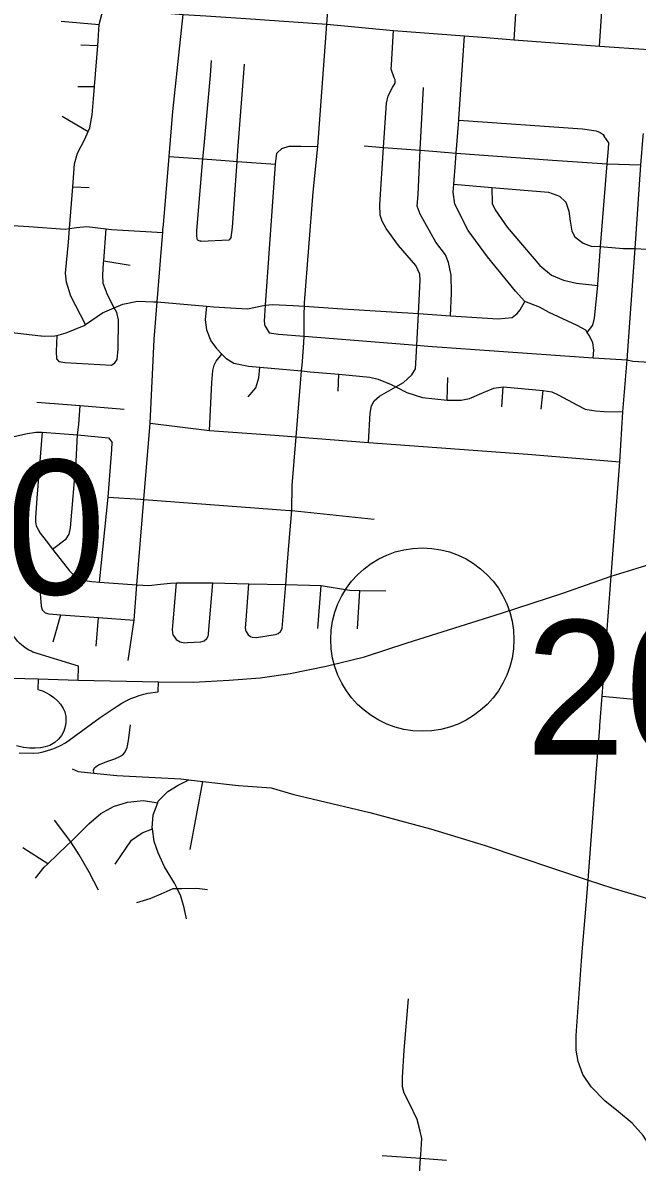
# Model space of a CAD drawing. Extents: x 1659811 to 1934326, y 644115 to 934867.
# Drawn here: x 1852092 to 1857121, y 699875 to 709196 of the extents above; entities that cross this region are included whole.
import ezdxf

# ---------------------------------------------------------------- set-up
doc = ezdxf.new("R2010")
doc.units = 0
for name, color, linetype in [('Default', 7, 'Continuous'), ('GM_X_City_Street', 7, 'Continuous'), ('GM_X_Interchange_Ramps', 7, 'Continuous'), ('GM_X_Interstate_Route', 7, 'Continuous')]:
    doc.layers.add(name, color=color, linetype=linetype)

msp = doc.modelspace()

# ---------------------------------------------------------------- linework, layer by layer
at = {"layer": 'Default'}
msp.add_circle((1855362.6, 704151), 750, dxfattribs=at)
at = {"layer": 'GM_X_City_Street'}
for points in [[(1854580.4, 709183.9), (1854670.2, 710388.9), (1854672.2, 710535.3), (1854685.3, 710628.3), (1854748, 711339.3), (1854773.9, 711788.5), (1854814.6, 712261.2), (1854853, 712792.4)], [(1856114.6, 709056.8), (1856129.8, 709313.3), (1856123.5, 709351.1), (1856109.3, 709412.5), (1856099.9, 709480.1), (1856099.3, 709747.9), (1856115, 709834.2), (1856116, 709839.6), (1856116.2, 709842.5)], [(1856813.2, 709006.3), (1856833.7, 709331.7), (1856842.1, 709481.8), (1856841, 709582.1), (1856804.2, 709693.4), (1856762.8, 709784.8), (1856733.9, 709821.8), (1856682.2, 709835.3), (1856674.1, 709831.5)], [(1851688.3, 709389.5), (1851978.4, 709365.6), (1852751.3, 709305.2), (1852932.4, 709296.4), (1853269.5, 709275.8), (1853404.2, 709263.3), (1853590.5, 709253), (1853918.2, 709230.1), (1854580.4, 709183.9), (1855127.7, 709134.2), (1855706.4, 709089.5), (1855852.6, 709077.8)], [(1852605.1, 706727.5), (1852484.8, 706961.3), (1852449.1, 707075.8), (1852441.2, 707148), (1852465.9, 707402.6), (1852474.5, 707513.3), (1852501.1, 707854.5), (1852515.7, 708042.2), (1852539.9, 708130.4), (1852600.3, 708244.5), (1852627.1, 708305.7), (1852640.6, 708336.6), (1852659, 708442.8), (1852671.3, 708573.2), (1852679.3, 708675.6), (1852705.3, 709010), (1852708.6, 709052.4), (1852717, 709182.4), (1852751.3, 709305.2)], [(1853242.8, 707543.9), (1853289.7, 708103.8), (1853320.5, 708471.8), (1853404.2, 709263.3)], [(1852406.6, 709209.7), (1852717, 709182.4)], [(1854381.1, 706425.8), (1854393.6, 706579.6), (1854396.1, 706631.7), (1854396.3, 706635.8), (1854396.3, 706814.4), (1854398.4, 706877.2), (1854399.3, 706906.7), (1854469.7, 707810.9), (1854506, 708183.8), (1854580.4, 709183.9)], [(1854923.1, 705763.2), (1854934.3, 706001.7), (1854945, 706063.8), (1854967.5, 706103.7), (1855012.1, 706141.3), (1855146.3, 706218.2), (1855207.8, 706253.5), (1855276.6, 706317), (1855307.2, 706364.8), (1855312.3, 706459.1), (1855317.6, 706559.3), (1855331.2, 706817.3), (1855345.5, 707088.8), (1855342.1, 707139), (1855308.8, 707209.6), (1855168.3, 707373.7), (1855065.7, 707513.3), (1855034.3, 707573.9), (1855016.8, 707622.2), (1855013.8, 707706.6), (1855045.2, 708177.1), (1855069.3, 708538.7), (1855082, 708598.8), (1855116.9, 708666.6), (1855139.3, 708702.5), (1855139.6, 708728.6), (1855131.8, 708746.7), (1855106.5, 708817.2), (1855109, 708853.3), (1855127.7, 709134.2)], [(1856761.6, 706454.5), (1856766.2, 706517.1), (1856756.9, 706579.4), (1856731.5, 706635.9), (1856712.8, 706663.4), (1856699.9, 706682.4), (1856630.2, 706721.3), (1856400.9, 706826.2), (1856321.2, 706869.3), (1856202.6, 706917.1), (1856124.2, 706999.9), (1855896.9, 707281.4), (1855737, 707495.8), (1855629.2, 707713.8), (1855614.3, 707810.3), (1855619.3, 707874.9), (1855633, 708050.8), (1855639.3, 708131), (1855660.2, 708399.6), (1855661.2, 708411.7), (1855706.4, 709089.5)], [(1855852.6, 709077.8), (1856114.6, 709056.8), (1856813.2, 709006.3), (1857212.5, 708976.6)], [(1852568.3, 709016.7), (1852705.3, 709010)], [(1853545.1, 707410.2), (1853523.6, 707417.4), (1853517.7, 707449.5), (1853515.8, 707497.7), (1853566.8, 708082.6), (1853573.6, 708161.3), (1853627.3, 708764.8), (1853635.6, 708887.1)], [(1853798.1, 707440.7), (1853808.3, 707520.9), (1853845.8, 708061.9), (1853852, 708152.5), (1853908, 708858.2)], [(1852543.4, 708675.8), (1852679.3, 708675.6)], [(1855593.8, 706800.4), (1855600.9, 706985.6), (1855598.6, 707132.1), (1855575.7, 707236.7), (1855552.3, 707297.2), (1855473.3, 707400.4), (1855343.6, 707630.6), (1855320.3, 707697.1), (1855327.4, 707791.4), (1855345.3, 708153.4), (1855345.6, 708160.4), (1855371.4, 708667.8)], [(1852414.5, 708433.6), (1852627.1, 708305.7)], [(1855660.2, 708399.6), (1856674.5, 708328.2), (1856786.5, 708313), (1856818.5, 708298.6), (1856842.3, 708282.2), (1856850.2, 708270.1)], [(1856712.8, 706663.4), (1856758.5, 706721.9), (1856771.2, 706780), (1856797.6, 707048.1), (1856798.4, 707056.6), (1856821.1, 707364.9), (1856838.7, 707604), (1856876.3, 708042), (1856887.1, 708167.4), (1856887.7, 708213.5), (1856850.2, 708270.1)], [(1856978.7, 705603.7), (1857002.7, 706013.2), (1857039.8, 706439.4), (1857105.4, 707349), (1857151.1, 708033.6), (1857170.3, 708268.5), (1857171.7, 708291.1)], [(1854076.4, 706713.6), (1854070.9, 706755.8), (1854079.9, 706885.5), (1854159.5, 708040.2), (1854172.7, 708129.3), (1854211.2, 708169), (1854273.6, 708188.3), (1854367.8, 708187.3), (1854506, 708183.8)], [(1854886.9, 708189.6), (1855045.2, 708177.1), (1855345.3, 708153.4), (1855449.7, 708145.2), (1855639.3, 708131), (1856429.1, 708072.1), (1856876.3, 708042), (1857151.1, 708033.6)], [(1853289.7, 708103.8), (1853566.8, 708082.6), (1853749.7, 708068.6), (1853845.8, 708061.9), (1854159.5, 708040.2)], [(1850943.6, 707973.5), (1851074.8, 707811.9), (1851182.7, 707717.4), (1851252.8, 707673.9), (1851286.8, 707652.8), (1851400.8, 707594.4), (1851496.9, 707578), (1851565.4, 707572), (1851805.3, 707551), (1852053.4, 707535.5), (1852141.7, 707529.9), (1852440.2, 707509), (1852474.5, 707513.3), (1852532.3, 707520.7), (1852616.5, 707528.5), (1852773.7, 707510.9), (1852818.7, 707505.8), (1853237.5, 707480.8)], [(1852501.1, 707854.5), (1852635.4, 707849.3)], [(1855619.3, 707874.9), (1855931.3, 707848.6), (1856394, 707809.6), (1856483.9, 707778.5), (1856537.4, 707729.8), (1856562.6, 707655.2), (1856573.7, 707572.8), (1856584.8, 707492.4), (1856610.4, 707446), (1856677.9, 707393.1), (1856743.8, 707370.3), (1856821.1, 707364.9), (1856848, 707363.1), (1857010.2, 707351.2), (1857105.4, 707349), (1857200.6, 707345.1), (1857289.1, 707380.2), (1857444.4, 707458.8), (1857480.9, 707463.6), (1857514.6, 707468), (1857634.9, 707464.7), (1858271.7, 707417.5), (1858323.6, 707398.8), (1858357.5, 707382.4)], [(1855931.3, 707848.6), (1855934, 707718.4), (1855957.4, 707666), (1856056, 707524.4), (1856325.1, 707210.4), (1856420.4, 707131), (1856518.2, 707091.8), (1856624.1, 707066.6), (1856797.6, 707048.1)], [(1852845.9, 706414.7), (1852864, 706442.7), (1852872.3, 706529), (1852876.9, 706765.6), (1852861, 706825.8), (1852840.7, 706864.1), (1852787.3, 706964.4), (1852751.5, 707064.8), (1852747.6, 707133), (1852753.9, 707231.3), (1852755.3, 707250.2), (1852773.7, 707510.9)], [(1852956, 703979.1), (1853002.7, 704308.4), (1853026.1, 704597.6), (1853083.4, 705296.2), (1853133.9, 705920.6), (1853166.5, 706606.2), (1853191.2, 706912.6), (1853226.9, 707353.7), (1853237.5, 707480.8), (1853239.6, 707505.9), (1853242.8, 707543.9)], [(1853798.1, 707440.7), (1853780, 707416.7), (1853553.6, 707407.3), (1853549.3, 707408.8), (1853545.1, 707410.2)], [(1852755.3, 707250.2), (1852972.2, 707214.6)], [(1852246.1, 706636.2), (1852272.2, 706633.2), (1852354.3, 706634.9), (1852370.2, 706639), (1852446.4, 706658.7), (1852594.7, 706720.3), (1852605.1, 706727.5), (1852745, 706824.1), (1852840.7, 706864.1), (1852911.3, 706893.7), (1853031.4, 706919.4), (1853163.5, 706914.9), (1853191.2, 706912.6), (1853594.7, 706878.2), (1853653.5, 706873.2), (1853931.6, 706856.3), (1854049.7, 706882), (1854079.9, 706885.5), (1854133.8, 706891.7), (1854305.8, 706883.1), (1854398.4, 706877.2), (1854667.8, 706859.9), (1855331.2, 706817.3), (1855593.8, 706800.4), (1855982, 706775.5), (1856098.1, 706785.1), (1856138.2, 706819.1), (1856162.4, 706849), (1856202.6, 706917.1)], [(1853594.7, 706878.2), (1853586, 706767.2), (1853595, 706684.9), (1853630.1, 706594.2), (1853677.5, 706531.4), (1853721.1, 706486.8), (1853754.8, 706452.3), (1853818.5, 706411.4), (1853938.5, 706386.1), (1854032.5, 706377.9), (1854374.8, 706348.2), (1854443.1, 706342.3), (1854679.7, 706321.3), (1854933.7, 706298.7), (1854999.6, 706281.9), (1855107.4, 706238.6), (1855146.3, 706218.2), (1855236.9, 706170.9), (1855364.7, 706131.4), (1855564.3, 706109.1), (1855679.2, 706109.8), (1855749.5, 706123.1), (1855868.3, 706173.9), (1855948.9, 706207.1), (1856022.9, 706218), (1856350.7, 706187.6), (1856421.6, 706177.8), (1856479.4, 706151), (1856626.9, 706071.1), (1856694.6, 706036.3), (1856778.6, 706021.3), (1856848.7, 706016.5), (1857002.7, 706013.2)], [(1854076.4, 706713.6), (1854109.9, 706661.1), (1854186, 706648.2), (1854396.1, 706631.7), (1855317.6, 706559.3), (1855407.6, 706552.3), (1856645.3, 706464.3), (1856761.6, 706454.5), (1857039.8, 706439.4), (1857083.9, 706427.3), (1857320.3, 706414.6), (1857448.8, 706435.3), (1857545.3, 706462.3), (1857622.9, 706467.1), (1857627.6, 706467.4), (1858205, 706414.5), (1858276.3, 706408), (1858933.3, 706362.6), (1858983.5, 706370), (1859015.7, 706381.7), (1859062.3, 706423.3)], [(1851717.3, 706694.2), (1851979.8, 706666.1), (1852240.3, 706636.8), (1852246.1, 706636.2)], [(1852370.2, 706639), (1852365.4, 706506.4), (1852367.3, 706446.3), (1852387.2, 706426.1), (1852437.3, 706418), (1852817.8, 706396.8), (1852845.9, 706414.7)], [(1853621.6, 705862.1), (1853640.3, 706252.9), (1853647.4, 706353.1), (1853657.9, 706395.2), (1853674.3, 706427.1), (1853721.1, 706486.8)], [(1853937.6, 706135.2), (1853998.6, 706208.8), (1854025.6, 706292.7), (1854032.5, 706377.9)], [(1854256.5, 704751.4), (1854272.7, 704952.5), (1854293.3, 705205.8), (1854298.2, 705410.8), (1854330.7, 705808.4), (1854374.8, 706348.2), (1854378.6, 706395.3), (1854381.1, 706425.8)], [(1854673.8, 706183.2), (1854679.7, 706321.3)], [(1855564.3, 706109.1), (1855571.1, 706295.6)], [(1856013.3, 706053.9), (1856022.9, 706218)], [(1856335.8, 706034.3), (1856350.7, 706187.6)], [(1852208.1, 706091.8), (1852562.6, 706064.6)], [(1852551.2, 705910), (1852551.2, 705910.1), (1852562.6, 706064.6)], [(1852562.6, 706064.6), (1852923, 706035.4)], [(1852336.1, 704891.2), (1852447.5, 704976), (1852471.7, 705012), (1852483.8, 705066.1), (1852529.3, 705611.5), (1852540.5, 705826.4), (1852551.2, 705910)], [(1853133.9, 705920.6), (1853621.6, 705862.1), (1854156.5, 705821.7), (1854330.7, 705808.4), (1854923.1, 705763.2), (1856225.4, 705666.2), (1856978.7, 705603.7)], [(1851072.2, 705784.8), (1851814.3, 705766), (1851893.3, 705781.1), (1852018.3, 705811.8), (1852129.9, 705835.7), (1852200.4, 705846.6), (1852251.1, 705847.6), (1852540.5, 705826.4), (1852794.1, 705800.3), (1852822.5, 705762.5)], [(1852251.1, 705847.6), (1852208.1, 705308), (1852195.3, 705147.6), (1852195.4, 705114.4), (1852202.5, 705082.4), (1852235.6, 705022.1), (1852283.9, 704957.2), (1852336.1, 704891.2), (1852475.4, 704712.8), (1852503, 704686.4), (1852534, 704661.9), (1852559.4, 704648.5), (1852600.4, 704633.6), (1852658.3, 704624.8), (1852718.9, 704620.8), (1853026.1, 704597.6), (1853123, 704592.4), (1853220.5, 704602.8), (1853301.4, 704612.3), (1853349.5, 704615), (1853647.3, 704614), (1853942.3, 704607.2), (1854244.3, 704600), (1854534.9, 704594), (1854766, 704553.7), (1854850.1, 704552.3), (1855064.5, 704548.8)], [(1852718.9, 704620.8), (1852790.7, 705316.2), (1852821.4, 705705.9), (1852822.5, 705762.5)], [(1856815, 703431.5), (1856816.4, 703447.8), (1856833.8, 703688.2), (1856906.9, 704670.5), (1856978.7, 705603.7)], [(1852790.7, 705316.2), (1853056.5, 705298)], [(1853056.5, 705298), (1853083.4, 705296.2), (1854278.7, 705206.9)], [(1854278.7, 705206.9), (1854293.3, 705205.8), (1854967.9, 705136.7)], [(1854244.3, 704600), (1854256.5, 704751.4)], [(1853324.1, 704187.3), (1853318.7, 704230), (1853324.4, 704297.2), (1853349.5, 704615)], [(1853576, 704141.6), (1853597.7, 704160), (1853608.6, 704178.6), (1853611.1, 704189.1), (1853613.5, 704199.6), (1853647.3, 704614)], [(1853920, 704215.9), (1853914.5, 704247.2), (1853919.4, 704310.1), (1853942.3, 704607.2)], [(1854201.5, 704218), (1854214.4, 704242.5), (1854244.3, 704600)], [(1854507.1, 704240.8), (1854534.9, 704594)], [(1852235, 704527.2), (1852241.7, 704425), (1852252.1, 704393.7), (1852275.4, 704370.4), (1852306.7, 704360.2), (1852337.1, 704358), (1852403.4, 704353.2), (1852712.5, 704331), (1853002.7, 704308.4)], [(1854831.3, 704238.7), (1854850.1, 704552.3)], [(1852341.1, 704132), (1852403.4, 704353.2)], [(1852691.6, 704096.8), (1852712.5, 704331)], [(1853920, 704215.9), (1853936.7, 704188.8), (1853957.3, 704176.9), (1853968.7, 704170.4), (1854005.7, 704168.6), (1854158.1, 704191), (1854170, 704195.9), (1854182, 704200.9), (1854201.5, 704218)], [(1853324.1, 704187.3), (1853335.6, 704167.6), (1853346.5, 704150.6), (1853379.4, 704131.3), (1853417.1, 704125.4), (1853440.9, 704127), (1853496.3, 704130.6), (1853548.7, 704133.4), (1853576, 704141.6)], [(1856833.8, 703688.2), (1859351.9, 703451.7), (1862116, 703230.6)], [(1852672.6, 703057.7), (1852670.8, 703083.9), (1852682.9, 703103.9), (1852711, 703125.8), (1852789.2, 703155.6), (1852845.4, 703175.4), (1852887.5, 703193.3), (1852911.6, 703207.3), (1852927.8, 703227.2), (1852946, 703267.3), (1852958.2, 703325.3), (1852972.8, 703453.5)], [(1856674.4, 701630.4), (1856697.9, 701913.9), (1856719.7, 702182), (1856783.9, 703057.6), (1856815, 703431.5)], [(1852496.6, 703094.5), (1852544.6, 703070.3), (1852672.6, 703057.7), (1852862.8, 703039.1), (1853385.3, 703011.3), (1853451.8, 703003.7), (1853565, 702990.8), (1853857.6, 702957.5), (1854125.9, 702936.6), (1854311.9, 702883.8), (1854931.9, 702735.4), (1855427.9, 702601.4), (1855877.8, 702465.6), (1856719.7, 702182)], [(1853433.4, 701865.1), (1853413.7, 701957.3), (1853386, 702051.6), (1853355.3, 702114.8), (1853334.4, 702158), (1853252.7, 702290.6), (1853199.1, 702405), (1853167.4, 702499.3), (1853152.8, 702602.3), (1853151.7, 702609.6), (1853160.1, 702715.8), (1853196.3, 702816.3), (1853200.4, 702827.9), (1853278.7, 702907.8), (1853364.9, 702959.6), (1853451.8, 703003.7)], [(1853461.3, 702432.2), (1853565, 702990.8)], [(1852196.1, 702199.9), (1852266.3, 702287.8), (1852297.1, 702317.1), (1852455, 702467.6), (1852485.1, 702497.5), (1852631.6, 702643.3), (1852731.9, 702727.2), (1852834.2, 702785), (1852950.3, 702820.7), (1853080.4, 702834.3), (1853196.3, 702816.3)], [(1852485.1, 702497.5), (1852351.6, 702674.3)], [(1852848.7, 702313.9), (1852981.3, 702509.9), (1853069.6, 702569.8), (1853152.8, 702602.3)], [(1852297.1, 702317.1), (1852092.8, 702446.7)], [(1852711.9, 702101.9), (1852636.4, 702248.5), (1852554.8, 702389.1), (1852485.1, 702497.5)], [(1856719.7, 702182), (1856921.5, 702117.4), (1857115.5, 702058.6), (1857231.5, 702024.1), (1857305.5, 702005.8), (1857393.5, 701995.5), (1857483.6, 701991.2), (1857555.7, 701986.9), (1857621.8, 701994.7), (1857661.4, 702001.6), (1857802.2, 702026.2), (1858032.8, 702093.5), (1858217.2, 702141), (1858282.4, 702153.1), (1858301.4, 702156.7), (1858431.5, 702146.2), (1858571.3, 702083.6), (1858700.9, 701948.9), (1858734.1, 701899.5), (1858802.3, 701798.3), (1858925.7, 701621.6), (1858935.9, 701605.9), (1859056.9, 701420.7), (1859197.7, 701244.8)], [(1853025.7, 701998.7), (1853135.9, 702032.4), (1853226, 702072.2), (1853322.2, 702114), (1853355.3, 702114.8), (1853394.2, 702115.7), (1853516.3, 702117.3), (1853604.3, 702105)], [(1857145.3, 698259.1), (1857169.8, 698582.9), (1857169.3, 698947.6), (1857184.2, 699134.1), (1857230.7, 699430.6), (1857259.4, 699804.2), (1857249.4, 699894.6), (1857228.5, 699967.4), (1857207.6, 700034.6), (1857169, 700094.1), (1857079.7, 700195.5), (1856968.4, 700288.1), (1856856, 700378.5), (1856743.5, 700490.9), (1856675.2, 700592.3), (1856637.7, 700700.3), (1856620.1, 700790.7), (1856620.1, 700912), (1856665.4, 701522.1), (1856674.4, 701630.4)], [(1855339.6, 700149.6), (1855339.5, 700149.9), (1855320.5, 700224.7), (1855257.3, 700356.2), (1855213.1, 700439.3), (1855200.1, 700491.6), (1855199.7, 700567.8), (1855214.1, 700792), (1855248.5, 701212.1)], [(1855252.1, 698403.2), (1855280, 698879.1), (1855285.9, 698935.4), (1855303.3, 699001.4), (1855326.6, 699116), (1855338.3, 699302.4), (1855309.9, 699399.3), (1855312.2, 699429.3), (1855332.8, 699701.5), (1855348.4, 699907.4), (1855350.7, 699937.5), (1855357.3, 700069.6), (1855344.6, 700130), (1855339.6, 700149.6)], [(1855033.1, 699931.2), (1855348.4, 699907.4)], [(1855348.4, 699907.4), (1855559.4, 699893.2)]]:
    msp.add_lwpolyline(points, dxfattribs=at)
at = {"layer": 'GM_X_Interchange_Ramps'}
for points in [[(1852545.6, 703819), (1852548.3, 703932.8), (1852175.7, 704048.3), (1852158.2, 704058.6), (1852135.6, 704068), (1852107.8, 704085.9), (1852084.3, 704104.3), (1852065.8, 704121.3), (1852049.3, 704138.9), (1852034.6, 704156.8), (1852022.2, 704174.2), (1852009, 704195.8), (1851997.9, 704217.1), (1851985, 704248), (1851976.5, 704275.4), (1851970.4, 704302.6), (1851967.5, 704321.8), (1851959.6, 704413), (1851922.3, 704416.7)], [(1852217, 703828.3), (1852215.2, 703742.4), (1852253.2, 703730.6), (1852282, 703718.2), (1852312.2, 703701.4), (1852346.3, 703677), (1852378.8, 703646.4), (1852399.9, 703621.3), (1852422.9, 703586.7), (1852436.7, 703558.7), (1852444.9, 703520.2), (1852445.6, 703471), (1852440.1, 703438.4), (1852427.1, 703400.2), (1852408, 703365.7), (1852385.1, 703336.8), (1852354.1, 703309.2), (1852313.4, 703285.3), (1852274.6, 703272.2), (1852237.6, 703265.2), (1852192.3, 703261.2), (1852146.5, 703262), (1852097, 703268.4), (1852042, 703282.8)], [(1852063.1, 703224.3), (1852178.9, 703220.4), (1852220.6, 703225.5), (1852258.5, 703232.8), (1852286, 703239.6), (1852329.9, 703253.5), (1852360.1, 703265.4), (1852400.8, 703284.4), (1852441.4, 703307.3), (1852725.2, 703512), (1852864.1, 703604.7), (1852903.6, 703630.3), (1852943.6, 703652.4), (1852976.1, 703667.8), (1853008.1, 703680.8), (1853045.4, 703693.6), (1853082.5, 703703.9), (1853115.7, 703711.1), (1853201.6, 703724.4), (1853201.9, 703805.1)]]:
    msp.add_lwpolyline(points, dxfattribs=at)
at = {"layer": 'GM_X_Interstate_Route'}
msp.add_lwpolyline([(1848583, 703926.5), (1848854.2, 703906.9), (1849790.6, 703881.7), (1850762.1, 703868.6), (1851591.4, 703845.7), (1851885.5, 703837.5), (1852217, 703828.3), (1852545.6, 703819), (1853201.9, 703805.1), (1853488.3, 703802.8), (1853780.1, 703817.9), (1854035.4, 703839), (1854280.4, 703874.6), (1854574.6, 703932.5), (1854889.5, 704010.1), (1855237.9, 704122.8), (1856010.5, 704365.6), (1856513.1, 704530.1), (1856906.9, 704670.5), (1857262.9, 704779.5)], dxfattribs=at)

# ---------------------------------------------------------------- texts
at = {"layer": 'Default'}
for s, p in [('22.00', (1849091.4, 704520.2)), ('20.00', (1856206.6, 703208.5))]:
    msp.add_text(s, height=1100, dxfattribs=at).set_placement(p)

doc.saveas('drawing.dxf')
